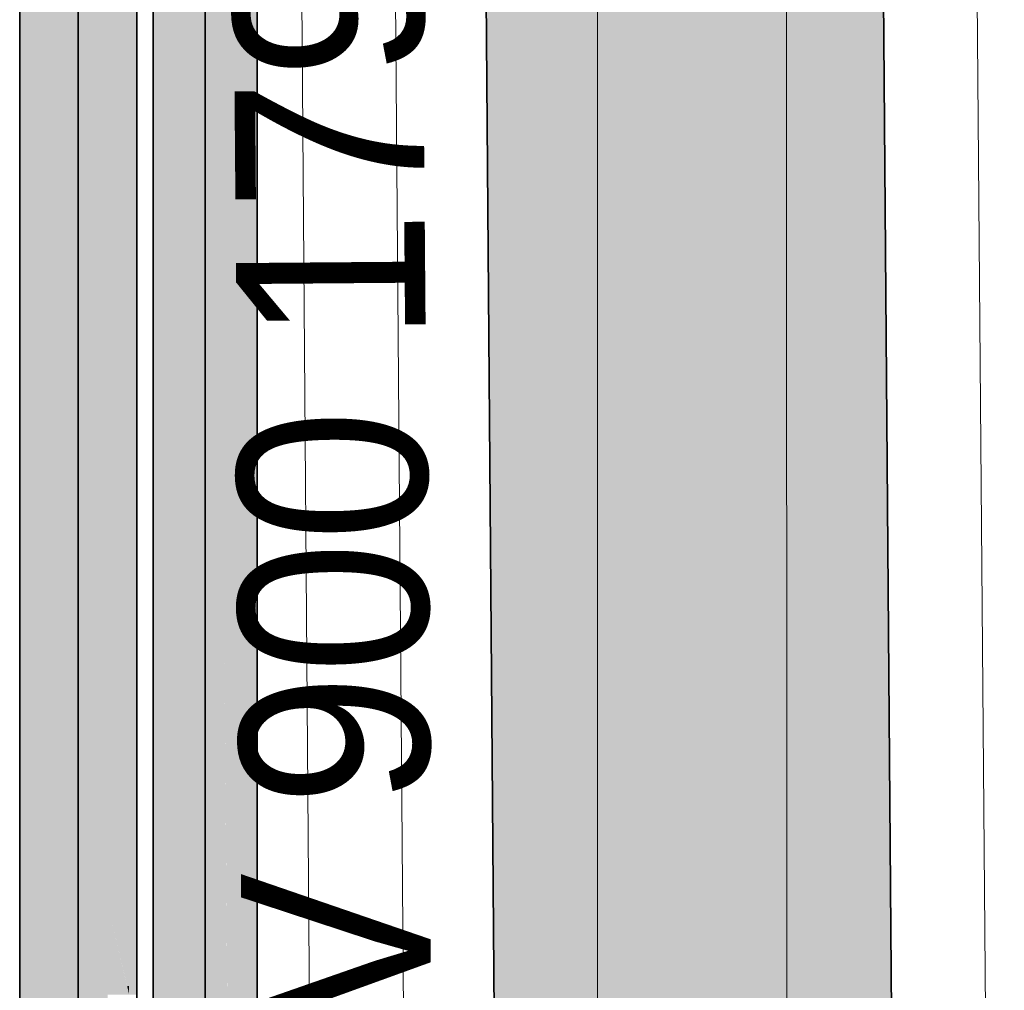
# Model space of a CAD drawing. Extents: x -223 to 557, y -138 to 606.
# Tile 339 of 347: x 301 to 312, y 324 to 334. Entities that reach past the tile are written whole.
import ezdxf
from ezdxf.lldxf.tags import DXFTag

# ---------------------------------------------------------------- set-up
doc = ezdxf.new("R2010")
doc.units = 0
doc.layers.get('0').update_dxf_attribs({"lineweight": 35})
for name, color, linetype, lineweight in [('0-Shading', 7, 'Continuous', 35), ('5_EG-AUSBAU', 7, 'Continuous', 25), ('5_EG-BESTAND', 7, 'Continuous', 25), ('5_EG-HLSE', 7, 'Continuous', 25), ('H_Heizkoerpertext', 7, 'Continuous', 35)]:
    doc.layers.add(name, color=color, linetype=linetype, lineweight=lineweight)
for name, color, linetype, lineweight, true_color in [('H_Heizkoerper', 1, 'Continuous', 35, 0xff0000), ('H_Heizkoerperflaeche', 7, 'Continuous', 35, 0xc0c0c0), ('H_Ruecklauf', 5, 'Continuous', 35, 0x0000ff), ('H_Vorlauf', 1, 'Continuous', 35, 0xff0000)]:
    doc.layers.add(name, color=color, linetype=linetype, lineweight=lineweight, true_color=true_color)
doc.styles.get("Standard").update_dxf_attribs({"font": 'arial.ttf'})
tags = doc.linetypes.add('ALL_S14', pattern=[0.002, 0.001, -0.001]).pattern_tags.tags
tags[6:7] = [DXFTag(74, 4), DXFTag(75, 0), DXFTag(340, '0'), DXFTag(46, 1.0), DXFTag(50, 0.0), DXFTag(44, 0.0), DXFTag(45, 0.0)]
tags[4:5] = [DXFTag(74, 4), DXFTag(75, 0), DXFTag(340, '0'), DXFTag(46, 1.0), DXFTag(50, 0.0), DXFTag(44, 0.0), DXFTag(45, 0.0)]
tags = doc.linetypes.add('PUNKT2_S9', pattern=[0.0005, 0, -0.0005]).pattern_tags.tags
tags[6:7] = [DXFTag(74, 4), DXFTag(75, 0), DXFTag(340, '0'), DXFTag(46, 1.0), DXFTag(50, 0.0), DXFTag(44, 0.0), DXFTag(45, 0.0)]
tags[4:5] = [DXFTag(74, 4), DXFTag(75, 0), DXFTag(340, '0'), DXFTag(46, 1.0), DXFTag(50, 0.0), DXFTag(44, 0.0), DXFTag(45, 0.0)]

# ---------------------------------------------------------------- blocks, each defined once
blk = doc.blocks.new('Shading-A07ALDTB1N', base_point=(301.715, 306.141))
at = {"layer": '0-Shading', "color": 174, "true_color": 0x0000a0}
for points in [[(301.488, 327.783), (301.405, 327.783), (301.488, 341.221)], [(301.405, 327.783), (301.488, 341.221), (301.405, 341.221)], [(302.645, 323.618), (302.562, 323.618), (302.645, 341.221)], [(302.562, 323.618), (302.645, 341.221), (302.562, 341.221)], [(301.488, 327.626), (301.488, 327.783), (301.405, 327.783)], [(301.488, 327.626), (301.405, 327.626), (301.405, 327.783)], [(301.488, 324.537), (301.405, 324.537), (301.488, 327.626)], [(301.405, 324.537), (301.488, 327.626), (301.405, 327.626)], [(301.405, 324.379), (301.488, 324.537), (301.405, 324.537)], [(301.488, 324.379), (301.405, 324.379), (301.488, 324.537)], [(301.488, 320.102), (301.405, 320.102), (301.488, 324.379)], [(301.405, 320.102), (301.488, 324.379), (301.405, 324.379)]]:
    blk.add_solid(points, dxfattribs=at)
at = {"layer": '0-Shading', "color": 172, "true_color": 0x0000d9}
for points in [[(301.715, 327.626), (301.488, 327.626), (301.715, 341.221)], [(301.488, 327.626), (301.715, 341.221), (301.488, 341.221)], [(302.541, 324.576), (302.335, 324.576), (302.541, 341.221)], [(302.335, 324.576), (302.541, 341.221), (302.335, 341.221)], [(302.562, 323.709), (302.541, 323.709), (302.562, 341.221)], [(302.541, 323.709), (302.562, 341.221), (302.541, 341.221)], [(301.715, 326.89), (301.715, 327.626), (301.488, 327.626)], [(301.715, 326.89), (301.488, 326.89), (301.488, 327.626)], [(301.715, 324.537), (301.488, 324.537), (301.715, 326.89)], [(301.488, 324.537), (301.715, 326.89), (301.488, 326.89)], [(302.541, 323.709), (302.541, 324.576), (302.335, 324.576)], [(302.562, 323.618), (302.335, 323.618), (302.335, 324.576)], [(301.715, 324.074), (301.715, 324.537), (301.488, 324.537)], [(301.715, 324.074), (301.488, 324.074), (301.488, 324.537)], [(301.715, 320.102), (301.488, 320.102), (301.715, 324.074)], [(301.488, 320.102), (301.715, 324.074), (301.488, 324.074)], [(302.562, 323.618), (302.562, 323.709), (302.541, 323.709)]]:
    blk.add_solid(points, dxfattribs=at)
at = {"layer": '0-Shading', "color": 5, "true_color": 0x0000fa}
for points in [[(302.025, 326.89), (301.715, 326.89), (302.025, 341.221)], [(301.715, 326.89), (302.025, 341.221), (301.715, 341.221)], [(302.335, 325.774), (302.025, 325.774), (302.335, 341.221)], [(302.025, 325.774), (302.335, 341.221), (302.025, 341.221)], [(302.025, 325.774), (302.025, 326.89), (301.715, 326.89)], [(302.025, 325.774), (301.715, 325.774), (301.715, 326.89)], [(302.025, 324.074), (301.715, 324.074), (302.025, 325.774)], [(301.715, 324.074), (302.025, 325.774), (301.715, 325.774)], [(302.335, 324.576), (302.335, 325.774), (302.025, 325.774)], [(302.335, 324.576), (302.025, 324.576), (302.025, 325.774)], [(302.335, 323.116), (302.025, 323.116), (302.335, 324.576)], [(302.025, 323.116), (302.335, 324.576), (302.025, 324.576)], [(302.025, 323.116), (302.025, 324.074), (301.715, 324.074)], [(302.025, 323.116), (301.715, 323.116), (301.715, 324.074)]]:
    blk.add_solid(points, dxfattribs=at)
blk = doc.blocks.new('Shading-A07ALDTD1N', base_point=(303.918, 301.612))
at = {"layer": '0-Shading', "color": 14, "true_color": 0xb00000}
for points in [[(302.979, 323.004), (302.817, 323.004), (302.979, 342.786)], [(302.817, 323.004), (302.979, 342.786), (302.817, 342.786)], [(303.917, 319.691), (303.756, 319.691), (303.917, 336.878)], [(303.756, 319.691), (303.917, 336.878), (303.756, 336.878)]]:
    blk.add_solid(points, dxfattribs=at)
at = {"layer": '0-Shading', "color": 1, "true_color": 0xf50000}
for points in [[(303.367, 322.594), (302.979, 322.594), (303.367, 339.325)], [(302.979, 322.594), (303.367, 339.325), (302.979, 339.325)], [(303.619, 321.222), (303.367, 321.222), (303.475, 338.651)], [(303.367, 321.222), (303.475, 338.651), (303.367, 338.651)], [(303.628, 320.198), (303.756, 336.878), (303.489, 336.878)], [(303.756, 320.198), (303.628, 320.198), (303.756, 336.878)]]:
    blk.add_solid(points, dxfattribs=at)
blk = doc.blocks.new('Referenz-A07ALDUO1N', base_point=(-167.675, -99.33))
at = {"layer": '5_EG-AUSBAU', "color": 0, "lineweight": 13}
for p, q in [((304.657, 298.087), (304.313, 344.05)), ((311.449, 343.782), (311.814, 298.758))]:
    blk.add_line(p, q, dxfattribs=at)
at = {"layer": '5_EG-BESTAND', "color": 0, "linetype": 'PUNKT2_S9', "lineweight": 13, "ltscale": 0.13}
blk.add_line((305.294, 345.012), (305.665, 297.177), dxfattribs=at)
at = {"layer": '5_EG-HLSE', "color": 0, "linetype": 'ALL_S14', "lineweight": 13, "ltscale": 0.13}
for p, q in [((307.516, 301.306), (307.512, 341.306)), ((309.512, 341.306), (309.516, 301.306))]:
    blk.add_line(p, q, dxfattribs=at)
blk = doc.blocks.new('Heizkörper-A07ALDV21N', base_point=(301.664, 301.733))
at = {"color": 0, "linetype": 'ByBlock', "lineweight": -2, "ltscale": 0.35}
for p, q in [((310.478, 341.206), (310.769, 305.328)), ((306.569, 305.294), (306.278, 341.172))]:
    blk.add_line(p, q, dxfattribs=at)
at = {"layer": 'H_Heizkoerperflaeche', "linetype": 'ByBlock', "lineweight": -2, "ltscale": 0.35}
for points in [[(306.569, 305.328), (310.479, 341.172), (306.278, 341.172)], [(310.769, 305.328), (306.569, 305.328), (310.479, 341.172)]]:
    blk.add_solid(points, dxfattribs=at)
at = {"layer": 'H_Heizkoerpertext', "linetype": 'ByBlock', "lineweight": -2, "ltscale": 0.35, "insert": (303.898, 305.761), "char_height": 2, "attachment_point": 1, "rotation": 90.4638}
blk.add_mtext('{\\W0.9;\\fArial;Radiavector ZRV 900 1794 210}', dxfattribs=at)
blk = doc.blocks.new('Rohr - 1703-A07ALDVW1N', base_point=(302.025, 299.699))
at = {"color": 0, "linetype": 'ByBlock', "lineweight": -2, "ltscale": 0.35}
blk.add_line((302.025, 299.699), (302.025, 342.089), dxfattribs=at)
blk = doc.blocks.new('Rohr - 1703-A07ALE0G1N', base_point=(283.073, 303.711))
at = {"color": 0, "linetype": 'ByBlock', "lineweight": -2, "ltscale": 0.35}
blk.add_line((303.367, 352.389), (303.367, 303.711), dxfattribs=at)
blk = doc.blocks.new('Geometrie-A07ALE0O1N', base_point=(218.238, 301.479))
at = {"layer": 'H_Vorlauf', "lineweight": -2}
for p, q in [((302.817, 351.564), (302.817, 304.684)), ((303.917, 304.684), (303.917, 351.564))]:
    blk.add_line(p, q, dxfattribs=at)
blk = doc.blocks.new('Geometrie-A07ALE0Q1N', base_point=(199.178, 299.079))
at = {"layer": 'H_Ruecklauf', "lineweight": -2}
for p, q in [((301.405, 341.221), (301.405, 300.629)), ((302.645, 300.629), (302.645, 341.221))]:
    blk.add_line(p, q, dxfattribs=at)

msp = doc.modelspace()

# ---------------------------------------------------------------- block references
at = {"color": 251, "lineweight": 25, "ltscale": 0.25, "true_color": 0x585858}
msp.add_blockref('Referenz-A07ALDUO1N', (-167.675, -99.33), dxfattribs=at)
at = {"linetype": 'Continuous', "ltscale": 0.35}
for name, p in [('Geometrie-A07ALE0Q1N', (199.178, 299.079)), ('Geometrie-A07ALE0O1N', (218.238, 301.479))]:
    msp.add_blockref(name, p, dxfattribs=at)
for name, p in [('Shading-A07ALDTB1N', (301.715, 306.141)), ('Shading-A07ALDTD1N', (303.918, 301.612))]:
    msp.add_blockref(name, p)
at = {"layer": 'H_Heizkoerper', "ltscale": 0.35}
msp.add_blockref('Heizkörper-A07ALDV21N', (301.664, 301.733), dxfattribs=at)
at = {"layer": 'H_Ruecklauf', "ltscale": 0.35}
msp.add_blockref('Rohr - 1703-A07ALDVW1N', (302.025, 299.699), dxfattribs=at)
at = {"layer": 'H_Vorlauf', "ltscale": 0.35}
msp.add_blockref('Rohr - 1703-A07ALE0G1N', (283.073, 303.711), dxfattribs=at)

doc.saveas('drawing.dxf')
